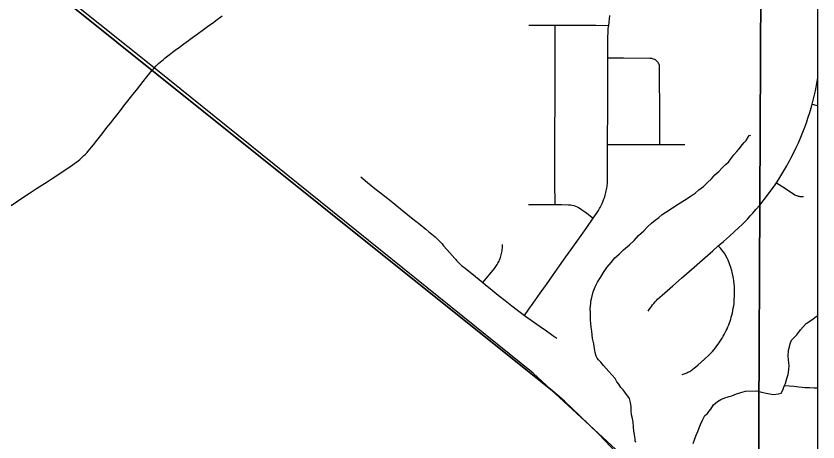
# Model space of a CAD drawing. Extents: x -59 to 82, y -3 to 49.
# Drawn here: x -9.143 to -8.279, y 29.913 to 30.372 of the extents above; entities that cross this region are included whole.
import ezdxf

# ---------------------------------------------------------------- set-up
doc = ezdxf.new("R2010")
doc.units = 0
for name, color, linetype in [('GM_X_City_Street', 7, 'Continuous'), ('GM_X_Corporation', 7, 'Continuous'), ('GM_X_County_Road', 7, 'Continuous'), ('GM_X_Minor_River', 7, 'Continuous'), ('GM_X_Rail_Line', 7, 'Continuous'), ('SH_Data', 7, 'Continuous')]:
    doc.layers.add(name, color=color, linetype=linetype)

msp = doc.modelspace()

# ---------------------------------------------------------------- linework, layer by layer
at = {"layer": 'GM_X_City_Street'}
for points in [[(-8.59501, 30.04899), (-8.59014, 30.0555), (-8.58545, 30.06198), (-8.57779, 30.07284), (-8.57104, 30.0822), (-8.56472, 30.09144), (-8.55698, 30.10226), (-8.55018, 30.11197), (-8.54457, 30.11988), (-8.53387, 30.13511), (-8.52778, 30.14363), (-8.52072, 30.15364), (-8.51724, 30.15881), (-8.51527, 30.16199), (-8.51398, 30.16408), (-8.5132, 30.1654), (-8.51248, 30.16674), (-8.5118, 30.1681), (-8.51115, 30.16952), (-8.51006, 30.17235), (-8.50897, 30.17522), (-8.50844, 30.17679), (-8.50794, 30.17837), (-8.50748, 30.17995), (-8.50707, 30.18155), (-8.50669, 30.18315), (-8.50635, 30.18477), (-8.50608, 30.18626), (-8.50585, 30.18777), (-8.50566, 30.18928), (-8.5055, 30.1908), (-8.50539, 30.19232), (-8.50532, 30.19385), (-8.50533, 30.23322), (-8.50521, 30.27487), (-8.50506, 30.32173), (-8.50511, 30.32612), (-8.50499, 30.33624), (-8.50491, 30.34871), (-8.50482, 30.35404), (-8.50472, 30.35583), (-8.50451, 30.35817), (-8.50411, 30.36143), (-8.50282, 30.37204)], [(-8.59035, 30.36171), (-8.56195, 30.36167), (-8.51806, 30.36157), (-8.50411, 30.36143)], [(-8.56185, 30.16836), (-8.56198, 30.19243), (-8.56186, 30.33311), (-8.56195, 30.36167)], [(-8.44904, 30.23299), (-8.44915, 30.25944), (-8.44933, 30.31768), (-8.44941, 30.3181), (-8.44979, 30.31926), (-8.45002, 30.31983), (-8.4506, 30.3209), (-8.45093, 30.32142), (-8.45129, 30.3219), (-8.45211, 30.32282), (-8.45302, 30.32362), (-8.4538, 30.3242), (-8.45455, 30.32462), (-8.45566, 30.32514), (-8.45682, 30.32552), (-8.45736, 30.32565), (-8.45849, 30.32585), (-8.45989, 30.32595), (-8.4883, 30.32608), (-8.50511, 30.32612)], [(-8.33641, 30.17386), (-8.32967, 30.18267), (-8.3247, 30.18976), (-8.32335, 30.19183), (-8.32077, 30.19588), (-8.31855, 30.19942), (-8.31637, 30.203), (-8.31424, 30.20661), (-8.31215, 30.21023), (-8.31061, 30.21291), (-8.30912, 30.21564), (-8.30766, 30.21838), (-8.30423, 30.22514), (-8.302, 30.22972), (-8.29968, 30.23489), (-8.29705, 30.2411), (-8.2934, 30.25015), (-8.29108, 30.25638), (-8.28942, 30.26143), (-8.28736, 30.26774), (-8.28525, 30.27518), (-8.28483, 30.27674), (-8.28336, 30.28226), (-8.28132, 30.29103), (-8.2793, 30.30101), (-8.27858, 30.30535)], [(-8.28483, 30.27674), (-8.28086, 30.27567), (-8.27858, 30.27506)], [(-8.50533, 30.23322), (-8.44904, 30.23299), (-8.42204, 30.23308)], [(-8.77122, 30.19816), (-8.76402, 30.19225), (-8.75802, 30.18725), (-8.75463, 30.1847), (-8.74219, 30.17488), (-8.73682, 30.17049), (-8.73257, 30.16701), (-8.71647, 30.15406), (-8.70728, 30.14675), (-8.70117, 30.14179), (-8.69793, 30.1391), (-8.69466, 30.13648), (-8.69303, 30.13521), (-8.69122, 30.13363), (-8.68925, 30.13184), (-8.68737, 30.12991), (-8.68553, 30.12795), (-8.68373, 30.12594), (-8.68198, 30.12392), (-8.67542, 30.11645), (-8.67002, 30.11035), (-8.66901, 30.10912), (-8.66803, 30.10798), (-8.66701, 30.10686), (-8.66595, 30.10577), (-8.66486, 30.10472), (-8.66375, 30.10369), (-8.66261, 30.1027), (-8.66144, 30.10173), (-8.66021, 30.10078), (-8.6516, 30.09393), (-8.64365, 30.08753), (-8.63988, 30.0844), (-8.63714, 30.08212), (-8.62966, 30.07605), (-8.62317, 30.07089), (-8.61564, 30.0649), (-8.6084, 30.05924), (-8.59501, 30.04899), (-8.57788, 30.03682), (-8.57114, 30.03219), (-8.56413, 30.02722), (-8.55994, 30.02439)], [(-8.32335, 30.19183), (-8.31369, 30.18565), (-8.30334, 30.17903), (-8.30266, 30.17865), (-8.30196, 30.17831), (-8.30124, 30.17801), (-8.30052, 30.17775), (-8.29977, 30.17752), (-8.29901, 30.17734), (-8.29825, 30.17719), (-8.29748, 30.17709), (-8.29433, 30.17712)], [(-8.46145, 30.05358), (-8.46032, 30.05529), (-8.45915, 30.05696), (-8.45795, 30.05862), (-8.45672, 30.06026), (-8.45545, 30.06186), (-8.45416, 30.06344), (-8.45265, 30.06502), (-8.45134, 30.06632), (-8.44657, 30.07058), (-8.43485, 30.08082), (-8.42564, 30.08891), (-8.41477, 30.09857), (-8.403, 30.10892), (-8.39198, 30.11853), (-8.38608, 30.12379), (-8.38055, 30.12863), (-8.37402, 30.13435), (-8.36879, 30.13907), (-8.36422, 30.1433), (-8.36043, 30.14691), (-8.35467, 30.15282), (-8.35149, 30.15626), (-8.34875, 30.15927), (-8.34552, 30.16296), (-8.34136, 30.16779), (-8.33874, 30.17102), (-8.33641, 30.17386)], [(-8.59038, 30.16859), (-8.57495, 30.16846), (-8.56185, 30.16836), (-8.55494, 30.1683), (-8.5476, 30.16823), (-8.54514, 30.16808), (-8.54352, 30.16785), (-8.54172, 30.16742), (-8.53995, 30.16683), (-8.53824, 30.16611), (-8.53662, 30.16526), (-8.53488, 30.16416), (-8.53332, 30.16316), (-8.52916, 30.16007), (-8.52619, 30.15788), (-8.52365, 30.15597), (-8.52072, 30.15364)], [(-8.63988, 30.0844), (-8.63562, 30.08916), (-8.62725, 30.09945), (-8.62644, 30.10053), (-8.62566, 30.10163), (-8.62491, 30.10276), (-8.6242, 30.10391), (-8.62352, 30.10508), (-8.62288, 30.10628), (-8.62228, 30.10749), (-8.62171, 30.10871), (-8.62116, 30.11002), (-8.6207, 30.11144), (-8.62029, 30.11281), (-8.61993, 30.11419), (-8.6196, 30.11558), (-8.6193, 30.11698), (-8.61906, 30.11839), (-8.61885, 30.11981), (-8.61868, 30.12123), (-8.61855, 30.12265), (-8.61846, 30.12408), (-8.61842, 30.12548)], [(-8.42509, 29.98539), (-8.42291, 29.98597), (-8.42183, 29.98631), (-8.42076, 29.98671), (-8.41972, 29.98713), (-8.41869, 29.9876), (-8.41768, 29.98811), (-8.41668, 29.98865), (-8.41571, 29.98923), (-8.41476, 29.98985), (-8.41384, 29.9905), (-8.41294, 29.99119), (-8.41206, 29.99191), (-8.40812, 29.99522), (-8.40087, 30.00161), (-8.39607, 30.00614), (-8.39219, 30.01011), (-8.38902, 30.01387), (-8.38747, 30.01598), (-8.386, 30.01807), (-8.38456, 30.02019), (-8.38316, 30.02233), (-8.38177, 30.02453), (-8.38065, 30.02652), (-8.37958, 30.0285), (-8.37754, 30.0325), (-8.37658, 30.03453), (-8.37562, 30.03661), (-8.37479, 30.03869), (-8.37402, 30.04076), (-8.3733, 30.04285), (-8.37263, 30.04496), (-8.37199, 30.04708), (-8.3714, 30.04924), (-8.37083, 30.05173), (-8.37032, 30.05419), (-8.36985, 30.05667), (-8.36942, 30.05915), (-8.36902, 30.06171), (-8.36874, 30.06579), (-8.36851, 30.06979), (-8.36844, 30.07347), (-8.36852, 30.07821), (-8.36868, 30.08033), (-8.36888, 30.08246), (-8.36941, 30.08669), (-8.36973, 30.08878), (-8.37, 30.09044), (-8.37065, 30.09379), (-8.37104, 30.09545), (-8.37146, 30.0971), (-8.37255, 30.10042), (-8.37397, 30.10455), (-8.37537, 30.10829), (-8.37653, 30.11072), (-8.3777, 30.11305), (-8.3787, 30.11488), (-8.37959, 30.11631), (-8.38134, 30.11842), (-8.38374, 30.12123), (-8.38608, 30.12379)]]:
    msp.add_lwpolyline(points, dxfattribs=at)
at = {"layer": 'GM_X_Corporation'}
msp.add_lwpolyline([(-8.27858, 29.69996), (-8.27858, 32.42882), (-8.35414, 32.42839), (-8.35279, 32.13296), (-8.35112, 31.94135), (-8.34995, 31.63716), (-8.33647, 30.90891), (-8.33999, 30.40344), (-8.34329, 29.7075), (-8.34268, 29.69724)], close=True, dxfattribs=at)
for points in [[(-10.09896, 31.20292), (-10.0062, 31.12626), (-9.2557, 30.52091), (-8.59162, 29.98909), (-8.56459, 29.96763), (-8.55182, 29.95651), (-8.53554, 29.9409), (-8.51461, 29.92082), (-8.49557, 29.90072), (-8.47376, 29.87572), (-8.44456, 29.84252), (-8.39844, 29.78156), (-8.34329, 29.7075), (-8.33999, 30.40344), (-8.33647, 30.90891), (-8.34995, 31.63716)], [(-8.49557, 29.90072), (-8.51461, 29.92082), (-8.53554, 29.9409), (-8.55182, 29.95651), (-8.56459, 29.96763), (-8.59162, 29.98909), (-9.2557, 30.52091), (-10.0062, 31.12626), (-10.09896, 31.20292)]]:
    msp.add_lwpolyline(points, dxfattribs=at)
at = {"layer": 'GM_X_County_Road'}
for points in [[(-8.98916, 30.32046), (-8.98753, 30.32188), (-8.98583, 30.32335), (-8.98401, 30.32487), (-8.98216, 30.32634), (-8.97767, 30.32979), (-8.97408, 30.3325), (-8.97119, 30.33472), (-8.96677, 30.33796), (-8.96193, 30.34153), (-8.95678, 30.34531), (-8.95498, 30.34665), (-8.94757, 30.35189), (-8.94061, 30.35716), (-8.93784, 30.35923), (-8.93503, 30.36125), (-8.93219, 30.36323), (-8.92978, 30.36507), (-8.92734, 30.36687), (-8.92061, 30.37171)], [(-8.99786, 30.31097), (-8.99561, 30.31357), (-8.99438, 30.31496), (-8.99187, 30.31773), (-8.99102, 30.31859), (-8.98916, 30.32046)], [(-9.14817, 30.16752), (-9.14221, 30.17145), (-9.13425, 30.17679), (-9.12847, 30.18063), (-9.12085, 30.18561), (-9.11503, 30.18937), (-9.10933, 30.19296), (-9.10385, 30.19647), (-9.099, 30.1996), (-9.09199, 30.20424), (-9.08586, 30.20837), (-9.08215, 30.21085), (-9.07967, 30.21266), (-9.07721, 30.21454), (-9.07601, 30.21549), (-9.07414, 30.21707), (-9.0714, 30.21955), (-9.06961, 30.22128), (-9.06847, 30.22237), (-9.06737, 30.22349), (-9.06629, 30.22463), (-9.06559, 30.22541), (-9.06524, 30.22581), (-9.06324, 30.22809), (-9.0613, 30.23042), (-9.05938, 30.2328), (-9.05575, 30.23728), (-9.05147, 30.24283), (-9.04778, 30.24744), (-9.0448, 30.25129), (-9.04065, 30.25663), (-9.03737, 30.26068), (-9.03427, 30.26472), (-9.03027, 30.26981), (-9.02649, 30.27464), (-9.02234, 30.28003), (-9.01931, 30.28381), (-9.0169, 30.28697), (-9.01306, 30.29182), (-9.00576, 30.30098), (-9.00177, 30.30608), (-8.99861, 30.31011), (-8.99786, 30.31097)]]:
    msp.add_lwpolyline(points, dxfattribs=at)
at = {"layer": 'GM_X_Minor_River'}
for points in [[(-8.47478, 29.91179), (-8.47558, 29.91368), (-8.47561, 29.91559), (-8.47602, 29.91786), (-8.47645, 29.92052), (-8.47689, 29.92432), (-8.47734, 29.92888), (-8.4778, 29.93382), (-8.47863, 29.93799), (-8.47945, 29.94178), (-8.4799, 29.94596), (-8.47998, 29.95053), (-8.48043, 29.95509), (-8.48164, 29.95925), (-8.48669, 29.96603), (-8.48864, 29.96866), (-8.49096, 29.97129), (-8.4933, 29.97468), (-8.49525, 29.97732), (-8.49721, 29.9811), (-8.50069, 29.98485), (-8.5038, 29.98861), (-8.50689, 29.99161), (-8.50961, 29.99499), (-8.5127, 29.99837), (-8.51503, 30.001), (-8.51658, 30.00288), (-8.51776, 30.00514), (-8.51858, 30.00894), (-8.51941, 30.01311), (-8.52026, 30.01843), (-8.52149, 30.02412), (-8.52193, 30.02792), (-8.52238, 30.03209), (-8.52283, 30.03627), (-8.52327, 30.04007), (-8.52371, 30.04387), (-8.52378, 30.04805), (-8.52385, 30.05224), (-8.52391, 30.05604), (-8.52358, 30.05909), (-8.52324, 30.06176), (-8.52328, 30.06442), (-8.52221, 30.06824), (-8.52078, 30.07435), (-8.51859, 30.07971), (-8.51601, 30.0847), (-8.51304, 30.08969), (-8.50971, 30.09506), (-8.50599, 30.10044), (-8.50152, 30.10584), (-8.49741, 30.11085), (-8.49292, 30.1151), (-8.48805, 30.11973), (-8.48167, 30.12515), (-8.4768, 30.12979), (-8.47195, 30.13519), (-8.46633, 30.14022), (-8.46221, 30.14447), (-8.45809, 30.14833), (-8.45396, 30.15144), (-8.4502, 30.15454), (-8.44645, 30.15763), (-8.44269, 30.16035), (-8.42801, 30.1697), (-8.42236, 30.17321), (-8.41634, 30.1771), (-8.41107, 30.1806), (-8.40694, 30.18409), (-8.40206, 30.18797), (-8.39757, 30.19222), (-8.39345, 30.19608), (-8.38971, 30.20032), (-8.38559, 30.20419), (-8.38223, 30.20767), (-8.3781, 30.21153), (-8.37511, 30.21424), (-8.3725, 30.2177), (-8.36915, 30.22193), (-8.36616, 30.2254), (-8.36355, 30.22849), (-8.36206, 30.23041), (-8.36019, 30.23272), (-8.35795, 30.23542), (-8.35608, 30.23735), (-8.35349, 30.24157), (-8.35237, 30.24311), (-8.35123, 30.24275)], [(-8.40033, 29.94104), (-8.39771, 29.94337), (-8.39622, 29.94529), (-8.39398, 29.94799), (-8.39101, 29.9526), (-8.38689, 29.95608), (-8.38312, 29.95842), (-8.37896, 29.96), (-8.37631, 29.9608), (-8.37442, 29.96159), (-8.3714, 29.9624), (-8.36648, 29.96437), (-8.36156, 29.96597), (-8.35664, 29.96718), (-8.34448, 29.96774), (-8.33951, 29.96629), (-8.33264, 29.96487), (-8.32654, 29.96382), (-8.32122, 29.96427), (-8.31819, 29.96508), (-8.31635, 29.96853), (-8.31489, 29.97274), (-8.31341, 29.97542), (-8.31198, 29.98077), (-8.31053, 29.98536), (-8.30986, 29.9907), (-8.30955, 29.99489), (-8.30998, 29.99792), (-8.31086, 30.00514), (-8.3102, 30.01162), (-8.30912, 30.01506), (-8.3084, 30.01812), (-8.30695, 30.02232), (-8.30396, 30.02541), (-8.30134, 30.02811), (-8.29724, 30.0335), (-8.29127, 30.04006), (-8.28525, 30.04433), (-8.28036, 30.04783), (-8.27858, 30.04875)], [(-8.31458, 29.97331), (-8.30462, 29.97251), (-8.30157, 29.97217), (-8.29929, 29.97183), (-8.29548, 29.9715), (-8.29243, 29.97117), (-8.28787, 29.97124), (-8.28254, 29.97093), (-8.27858, 29.97099)], [(-8.41315, 29.91079), (-8.41133, 29.91577), (-8.40988, 29.91998), (-8.40804, 29.92381), (-8.40658, 29.92763), (-8.40512, 29.93146), (-8.40291, 29.93606), (-8.40033, 29.94104)]]:
    msp.add_lwpolyline(points, dxfattribs=at)
at = {"layer": 'GM_X_Rail_Line'}
msp.add_lwpolyline([(-8.27858, 29.62423), (-8.39921, 29.78822), (-8.49181, 29.89997), (-8.5854, 29.98673), (-8.9921, 30.31414), (-9.91034, 31.0469), (-10.04459, 31.15718), (-10.14224, 31.24039), (-10.21329, 31.32567), (-10.2646, 31.40667), (-10.32683, 31.51793), (-10.44492, 31.80172), (-10.67717, 32.40557), (-10.96707, 33.08851), (-11.01696, 33.18051), (-11.06152, 33.22784), (-11.06577, 33.23234)], dxfattribs=at)
at = {"layer": 'SH_Data'}
msp.add_lwpolyline([(-15.07858, 28.54818), (-8.27858, 28.54818), (-8.27858, 35.34818), (-15.07858, 35.34818)], close=True, dxfattribs=at)

doc.saveas('drawing.dxf')
